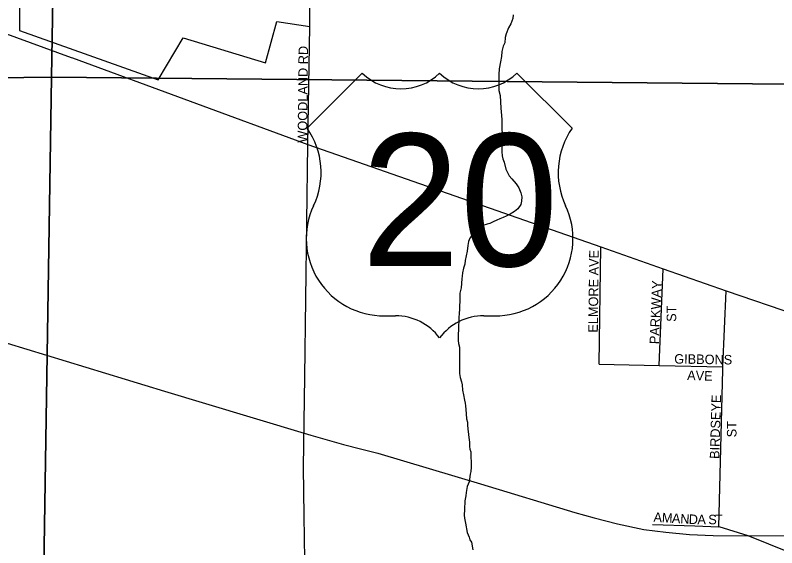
# Model space of a CAD drawing. Extents: x 1588073 to 2013523, y 1090242 to 1357120.
# Drawn here: x 1832450 to 1836451, y 1205329 to 1208129 of the extents above; entities that cross this region are included whole.
import ezdxf

# ---------------------------------------------------------------- set-up
doc = ezdxf.new("R2010")
doc.units = 0
for name, color, linetype in [('GM_X_City_Street', 7, 'Continuous'), ('GM_X_City_Street_Text', 7, 'Continuous'), ('GM_X_Corporation', 7, 'Continuous'), ('GM_X_Minor_River', 7, 'Continuous'), ('GM_X_Rail_Line', 7, 'Continuous'), ('GM_X_Section', 7, 'Continuous'), ('GM_X_US_Location', 7, 'Continuous'), ('GM_X_US_Route', 7, 'Continuous'), ('GM_X_US_Shield', 7, 'Continuous')]:
    doc.layers.add(name, color=color, linetype=linetype)

msp = doc.modelspace()

# ---------------------------------------------------------------- linework, layer by layer
at = {"layer": 'GM_X_City_Street'}
for points in [[(1833987.8, 1207449.6), (1833997.3, 1208069.2), (1833996.9, 1208177.6)], [(1833968.3, 1205497.3), (1833964.7, 1205751.4), (1833971.2, 1206229), (1833987.8, 1207449.6)], [(1835516.9, 1206293.4), (1835526.2, 1206910.5)], [(1835832.2, 1206286.6), (1835853.6, 1206795.7)], [(1836166.5, 1206265.8), (1836167.2, 1206279.3), (1836185.4, 1206679.4)], [(1835516.9, 1206293.4), (1835832.2, 1206286.6), (1836167.2, 1206279.3)], [(1836147.4, 1205439.1), (1836145.9, 1205439.6), (1836166.5, 1206264.4), (1836166.5, 1206265.8)], [(1833974.7, 1205034.9), (1833968.3, 1205497.3)], [(1835797.7, 1205450.3), (1836019.9, 1205444.4), (1836145.9, 1205439.6)], [(1836879.3, 1205219.4), (1836859.9, 1205219.4), (1836681.2, 1205220.6), (1836643.8, 1205236.2), (1836516.8, 1205303.4), (1836301.3, 1205391.8), (1836147.4, 1205439.1)]]:
    msp.add_lwpolyline(points, dxfattribs=at)
at = {"layer": 'GM_X_Corporation'}
msp.add_lwpolyline([(1832472.3, 1210766.3), (1832472.3, 1208047.7), (1833201.1, 1207789), (1833332.3, 1208010.4), (1833764.1, 1207878.4), (1833824.2, 1208095.1), (1833997.3, 1208069.2), (1834009, 1209817.8)], dxfattribs=at)
at = {"layer": 'GM_X_Minor_River'}
for points in [[(1835065.4, 1208129.9), (1835063.5, 1208111.9), (1835053.6, 1208083.7), (1835041.7, 1208061.6), (1835029.8, 1208031.5), (1835023.9, 1208011.4)], [(1835023.9, 1208011.4), (1835022, 1207983.3), (1835014.1, 1207965.2), (1835006.2, 1207937.1), (1835004.3, 1207911), (1834998.5, 1207882.9), (1834992.6, 1207846.8), (1834990.8, 1207816.7), (1834991.2, 1207732.5), (1834997.3, 1207706.5), (1835001.7, 1207640.3), (1835003.9, 1207602.2), (1835006, 1207578.1), (1835006.2, 1207542.1), (1835008.4, 1207493.9), (1835008.6, 1207461.8), (1835006.7, 1207431.8), (1835006.8, 1207409.7), (1835008.9, 1207389.7), (1835011, 1207373.6), (1835019.1, 1207355.6), (1835027.3, 1207319.6), (1835045.5, 1207283.5), (1835059.6, 1207267.6), (1835081.8, 1207241.6), (1835095.9, 1207221.6), (1835106.1, 1207195.6), (1835112.2, 1207173.6), (1835110.3, 1207151.5), (1835106.4, 1207133.4), (1835090.5, 1207111.3), (1835072.5, 1207097.2), (1835050.5, 1207083), (1835028.5, 1207072.9), (1835012.5, 1207064.8), (1834996.5, 1207058.7), (1834980.5, 1207050.6), (1834960.5, 1207042.5), (1834942.5, 1207034.4), (1834928.5, 1207030.3), (1834906.5, 1207022.2), (1834892.5, 1207014.1), (1834878.6, 1206998), (1834864.6, 1206983.9), (1834850.6, 1206971.8), (1834838.7, 1206955.7), (1834830.8, 1206939.6), (1834826.9, 1206917.5), (1834825, 1206887.4), (1834813.2, 1206839.2), (1834811.3, 1206819.2), (1834805.4, 1206799.1), (1834799.5, 1206775), (1834797.6, 1206756.9), (1834795.6, 1206742.9), (1834791.9, 1206694.8), (1834786, 1206666.6), (1834786.2, 1206624.5), (1834784.3, 1206598.5), (1834784.4, 1206584.4), (1834782.5, 1206558.3), (1834780.6, 1206540.3), (1834780.7, 1206520.2), (1834778.8, 1206496.2), (1834778.9, 1206472.1), (1834777, 1206454), (1834777.2, 1206417.9), (1834779.3, 1206401.9), (1834783.4, 1206383.9), (1834783.7, 1206321.7), (1834783.8, 1206301.7), (1834784.1, 1206245.5), (1834788.2, 1206223.5), (1834794.3, 1206201.4), (1834798.4, 1206185.4), (1834800.6, 1206157.3), (1834804.7, 1206133.3), (1834810.8, 1206105.2), (1834812.9, 1206089.2), (1834815, 1206075.2), (1834817.1, 1206055.1), (1834819.2, 1206033.1), (1834821.3, 1206007), (1834825.4, 1205989), (1834825.5, 1205973), (1834827.6, 1205954.9), (1834831.8, 1205924.9), (1834833.8, 1205908.8), (1834836, 1205884.8), (1834836.1, 1205860.7), (1834838.2, 1205846.7), (1834844.2, 1205832.7), (1834844.6, 1205752.5), (1834842.7, 1205730.4), (1834840.8, 1205716.3), (1834835, 1205676.2), (1834825.1, 1205650.1), (1834819.2, 1205620), (1834817.3, 1205601.9), (1834811.4, 1205575.8), (1834809.7, 1205529.7)], [(1834809.7, 1205529.7), (1834807.8, 1205499.6), (1834809.9, 1205483.6), (1834816, 1205457.5), (1834824.3, 1205409.4), (1834834.4, 1205385.4), (1834838.5, 1205371.4), (1834846.6, 1205357.4), (1834854.8, 1205317.3)]]:
    msp.add_lwpolyline(points, dxfattribs=at)
at = {"layer": 'GM_X_Rail_Line'}
msp.add_lwpolyline([(1832199.1, 1206468.2), (1833234.2, 1206152.6), (1833681.8, 1206017.3), (1834002.7, 1205921.2), (1834174.4, 1205872.1), (1834263.9, 1205849.6), (1834355.4, 1205827), (1834894.5, 1205664.6), (1835389.8, 1205514.7), (1835491.3, 1205486.2), (1835613.3, 1205454.4), (1835752.4, 1205425.7), (1835867.2, 1205410), (1835992.5, 1205398.7), (1836116.3, 1205392.9), (1836531, 1205390.7)], dxfattribs=at)
at = {"layer": 'GM_X_Section'}
for points in [[(1832728.9, 1212977.6), (1832640.2, 1207803), (1827404, 1207740.3), (1827464.8, 1213017)], [(1832728.9, 1212977.6), (1838006, 1212966.3), (1837979, 1207751.4), (1832640.2, 1207803)], [(1832640.2, 1207803), (1832556.3, 1202418.4), (1827365.2, 1202461.5), (1827404, 1207740.3)], [(1837979, 1207751.4), (1837935.3, 1202386.5), (1832556.3, 1202418.4), (1832640.2, 1207803)]]:
    msp.add_lwpolyline(points, close=True, dxfattribs=at)
at = {"layer": 'GM_X_US_Route'}
for points in [[(1830168.7, 1208882.5), (1830186.9, 1208875.1), (1831038.3, 1208532.4), (1832744.4, 1207906)], [(1832744.4, 1207906), (1832750.6, 1207903.8), (1833987.8, 1207449.6), (1834137.6, 1207397.1)], [(1834137.6, 1207397.1), (1834137.6, 1207397.1), (1835526.2, 1206910.5), (1835853.6, 1206795.7), (1836185.4, 1206679.4), (1836554.7, 1206553.2), (1836896, 1206436.5), (1836925.4, 1206426.5), (1837274.7, 1206307.1), (1837427.8, 1206254.7), (1837970.4, 1206069.2)]]:
    msp.add_lwpolyline(points, dxfattribs=at)
at = {"layer": 'GM_X_US_Shield'}
for p, q in [((1834273.5, 1207824.5), (1833983.5, 1207534.5)), ((1835375.6, 1207534.5), (1835085.6, 1207824.5)), ((1834389.5, 1206548.3), (1834447.5, 1206548.3)), ((1834911.6, 1206548.3), (1834969.6, 1206548.3))]:
    msp.add_line(p, q, dxfattribs=at)
for centre, radius, start, end in [((1834476.5, 1208031.6), 290, 225.573, 314.427), ((1834882.6, 1208031.6), 290, 225.573, 314.427), ((1833650.8, 1207301.6), 406.1, 334.5471, 35.0009), ((1835708.3, 1207301.6), 406.1, 144.9991, 205.4529), ((1834385, 1206954.4), 406.1, 154.8319, 270.6383), ((1834974.1, 1206954.4), 406.1, 269.3617, 25.1681), ((1834447.5, 1206258.3), 290, 36.8699, 90), ((1834911.6, 1206258.3), 290, 90, 143.1301)]:
    msp.add_arc(centre, radius, start, end, dxfattribs=at)

# ---------------------------------------------------------------- texts
at = {"layer": 'GM_X_City_Street_Text'}
for s, rotation, p in [('WOODLAND RD', 89.4546, (1833983.7, 1207458.3)), ('ELMORE AVE', 89.3566, (1835510.5, 1206459.5)), ('PARKWAY', 87.5473, (1835831.8, 1206398.2)), ('ST', 90, (1835922.2, 1206516.6)), ('GIBBONS', 359.0595, (1835911.7, 1206297.2)), ('AVE', 358.0226, (1835979.3, 1206211.3)), ('BIRDSEYE', 88.3163, (1836148.6, 1205795.3)), ('ST', 90, (1836239, 1205909.4)), ('A', 356.5886, (1835802.1, 1205465.6)), ('M', 356.5918, (1835846, 1205463)), ('A', 356.5886, (1835898.7, 1205459.9)), ('N', 356.5886, (1835942.7, 1205457.2)), ('D', 357.5383, (1835987.5, 1205454.6)), ('A', 359.7337, (1836033.6, 1205452.6)), ('S', 359.9956, (1836091, 1205452.4)), ('T', 359.9956, (1836126.2, 1205452.4))]:
    msp.add_text(s, height=50, rotation=rotation, dxfattribs=at).set_placement(p)
at = {"layer": 'GM_X_US_Location'}
for s in ['/', '0']:
    msp.add_text(s, height=1, dxfattribs=at).set_placement((1834679.2, 1207151.9))
msp.add_text('20', height=1, rotation=0, dxfattribs=at).set_placement((1834472.8, 1206944.9))
at = {"layer": 'GM_X_US_Shield'}
msp.add_text('20', height=696.1, dxfattribs=at).set_placement((1834268, 1206809.4))

doc.saveas('drawing.dxf')
